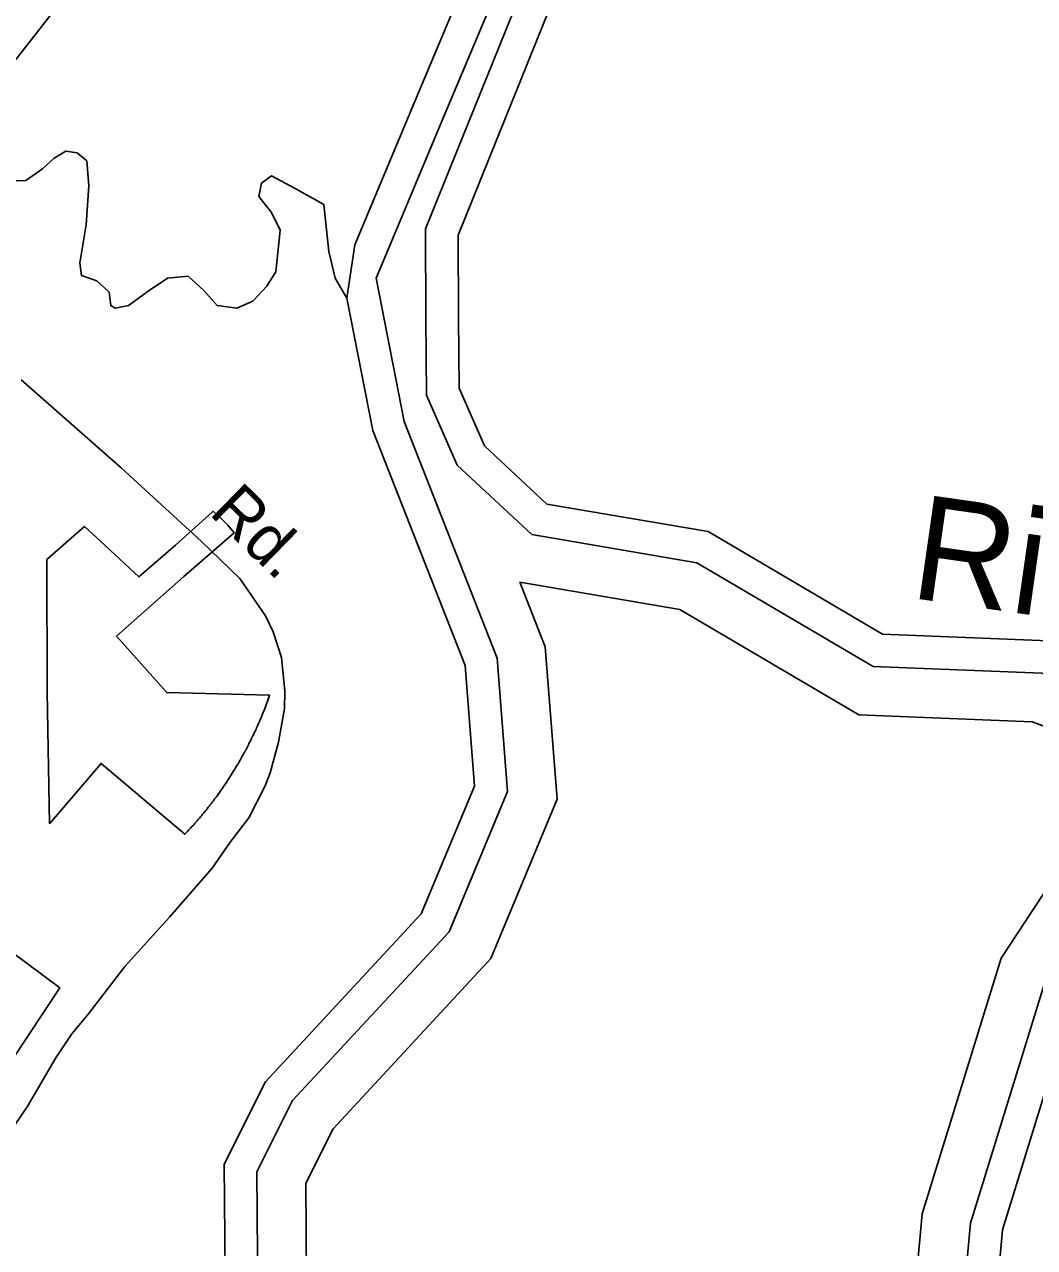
# Model space of a CAD drawing. Extents: x 2104537 to 2336408, y 34176 to 229611.
# Drawn here: x 2191166 to 2193201, y 71492 to 73955 of the extents above; entities that cross this region are included whole.
import ezdxf

# ---------------------------------------------------------------- set-up
doc = ezdxf.new("R2010")
doc.units = 0
for name, color, linetype in [('Exist Boundary Political City Limit New', 7, 'Continuous'), ('Exist Hydrographic Buffer Line', 7, 'Continuous'), ('Exist Hydrographic Creek Single Shore', 7, 'Continuous'), ('Exist Hydrographic River Shore', 7, 'Continuous'), ('Exist Hydrographic River Shore Label', 7, 'Continuous'), ('Exist Road Secondary Structure Private Number Label', 7, 'Continuous'), ('Exist Road Secondary Type 51 Attributed', 7, 'Continuous'), ('Exist Road Secondary Type 51 Label', 7, 'Continuous'), ('Map Preparation Boundary City Limit Buffer Line', 7, 'Continuous')]:
    doc.layers.add(name, color=color, linetype=linetype)

msp = doc.modelspace()

# ---------------------------------------------------------------- linework, layer by layer
at = {"layer": 'Exist Boundary Political City Limit New'}
for points in [[(2191487.2, 72842.9), (2191588.5, 72931.5), (2191576, 72946.9), (2191563, 72959.4), (2191546.2, 72974.7), (2191544.2, 72972.7), (2191470.5, 72906.5), (2191397, 72842.6), (2191319.5, 72914.4), (2191287, 72944.2), (2191261.2, 72921), (2191211.5, 72877.4), (2191212.2, 72610.1), (2191216.5, 72345.3)], [(2191216.5, 72345.3), (2191320.5, 72466.9), (2191489.5, 72324.1), (2191492.2, 72327), (2191495, 72329.9), (2191497, 72332.1), (2191499, 72334.3), (2191501, 72336.5), (2191503, 72338.8), (2191505.8, 72341.7), (2191507.8, 72344), (2191509.8, 72346.2), (2191512.2, 72349.2), (2191514.2, 72351.5), (2191516.2, 72353.8), (2191518.8, 72356.8), (2191520.8, 72359.1), (2191522.8, 72361.4), (2191525.2, 72364.4), (2191527.8, 72367.5), (2191530.2, 72370.6), (2191532.2, 72373), (2191534, 72375.3), (2191536.5, 72378.4), (2191538.5, 72380.8), (2191540.2, 72383.2), (2191542.8, 72386.3), (2191544.5, 72388.7), (2191546.5, 72391.1), (2191548.2, 72393.5), (2191550, 72395.9), (2191552.5, 72399.1), (2191554.8, 72402.3), (2191557, 72405.6), (2191559.5, 72408.8), (2191561.8, 72412.1), (2191563.5, 72414.6), (2191565.2, 72417), (2191567.5, 72420.3), (2191569, 72422.8), (2191570.8, 72425.3), (2191573, 72428.6), (2191574.8, 72431.1), (2191576.2, 72433.6), (2191578.5, 72436.9), (2191580.8, 72440.3), (2191582.8, 72443.7), (2191585, 72447.1), (2191587, 72450.5), (2191589.2, 72453.9), (2191590.8, 72456.4), (2191592.2, 72459), (2191594.2, 72462.4), (2191596.5, 72465.9), (2191598, 72468.5), (2191599.5, 72471.1), (2191601, 72473.7), (2191602.2, 72476.3), (2191604.2, 72479.8), (2191606.2, 72483.2), (2191607.8, 72485.9), (2191609.2, 72488.5), (2191610.5, 72491.2), (2191612, 72493.8), (2191613.5, 72496.5), (2191614.8, 72499.1), (2191616.2, 72501.8), (2191617.5, 72504.4), (2191619.2, 72508), (2191620.8, 72510.7), (2191622, 72513.4), (2191623.8, 72517), (2191625.2, 72519.7), (2191626.5, 72522.4), (2191628.2, 72526), (2191629.8, 72529.6), (2191631.5, 72533.2), (2191632.8, 72536), (2191634, 72538.7), (2191635.8, 72542.3), (2191637.2, 72546), (2191638.5, 72548.7), (2191639.8, 72551.5), (2191641.2, 72555.2), (2191642.8, 72558.8), (2191644.2, 72562.5), (2191645.8, 72566.2), (2191647.2, 72570), (2191648.8, 72573.7), (2191650.2, 72577.4), (2191651.8, 72581.1), (2191653, 72584.9), (2191654.5, 72588.6), (2191656, 72592.4), (2191657.2, 72596.1), (2191658.5, 72599.9), (2191660, 72604.1), (2191453, 72609.5), (2191351.8, 72723.2), (2191487.2, 72842.9)], [(2191080.2, 71778.6), (2191237.5, 72014.6), (2191068.5, 72140.2)]]:
    msp.add_lwpolyline(points, dxfattribs=at)
at = {"layer": 'Exist Hydrographic Buffer Line'}
for points in [[(2191874.6, 73444.1), (2192012.7, 73773), (2192135.1, 74064.7), (2192320.3, 74313), (2192733.4, 74556.4), (2192822.9, 74661.4), (2192811.7, 75104.9)], [(2191975, 73364), (2191973.9, 73543.3), (2192172.6, 74035.1), (2192310.8, 74157.5), (2192614, 74251.1), (2192795.7, 74382.5), (2192848.2, 74454.5), (2192916.1, 74719), (2192921.7, 74998), (2192841.2, 75111.3)], [(2189657.1, 69305), (2189921.4, 69299.9), (2190034.2, 69172.2), (2190222.1, 69194.6), (2190891.7, 69535.7), (2191246.5, 69649), (2191362.8, 69738.2), (2191579.1, 70024.7), (2192011.4, 70410.4), (2191999.5, 70713.4), (2191878.9, 70924.6), (2191737.4, 71096.1), (2191637.1, 71307.4), (2191634.3, 71644.6), (2191706.1, 71787.8), (2192021.6, 72128), (2192139.2, 72410.5), (2192118.4, 72679.1), (2191931, 73155.5), (2191874.6, 73444.1)], [(2194050.2, 72487.5), (2193912.2, 72444), (2193732.4, 72458.7), (2193215.8, 72648.7), (2192875.6, 72661.9), (2192520.7, 72871), (2192188.2, 72927.8), (2192038.1, 73067.6), (2191976.1, 73208.2), (2191975, 73364)], [(2190607, 69280.2), (2190929.3, 69444.4), (2191292.8, 69560.4), (2191433.3, 69668.2), (2191651.9, 69957.7), (2192111.6, 70367.8), (2192096.9, 70741.3), (2191960.2, 70980.8), (2191821, 71149.3), (2191735.4, 71329.9), (2191732.9, 71621.7), (2191787.8, 71731.2), (2192105.7, 72073.9), (2192239.2, 72394.5), (2192215.4, 72701.4), (2192164, 72832.1)], [(2193825.2, 72352.4), (2193711, 72361.7), (2193196.4, 72550.9), (2192847, 72564.5), (2192486.3, 72777.1), (2192164, 72832.1)], [(2193346.9, 68149.6), (2193298.6, 68305.6), (2193136.8, 68581.4), (2192844.6, 68836.2), (2192744.7, 69162), (2192677.5, 69255.2), (2192561.6, 69331.1), (2192561.6, 69585), (2192739.6, 69767), (2192974.9, 69861.3), (2193100.3, 70047), (2193304.3, 70577), (2193303.1, 70763.9), (2193008.1, 71185.1), (2192953.9, 71332.4), (2192974.8, 71560), (2193133.8, 72074.7), (2193218.8, 72204), (2193354.4, 72275.5), (2193737.4, 72293.8)], [(2193439.2, 68184.2), (2193389.3, 68345.6), (2193213.6, 68645.1), (2192930.5, 68891.9), (2192834.1, 69206.4), (2192746.6, 69327.5), (2192660.1, 69384.2), (2192660.1, 69544.9), (2192795.5, 69683.3), (2193039.6, 69781.2), (2193188.2, 70001.2), (2193402.9, 70559.1), (2193401.3, 70795.3), (2193096, 71231.1), (2193053.9, 71345.5), (2193071.9, 71540.7), (2193223.7, 72032.3), (2193287.1, 72128.7), (2193381, 72178.2), (2193769.4, 72196.7)]]:
    msp.add_lwpolyline(points, dxfattribs=at)
at = {"layer": 'Exist Hydrographic Creek Single Shore'}
msp.add_lwpolyline([(2191131.5, 73639.1), (2191169, 73640.9), (2191202.9, 73664.1), (2191226.1, 73685.5), (2191249.3, 73699.8), (2191272.5, 73696.2), (2191292.2, 73680.2), (2191295.8, 73630.1), (2191290.4, 73551.5), (2191277.9, 73474.7), (2191281.5, 73449.7), (2191311.8, 73438.9), (2191336.8, 73415.7), (2191340.4, 73388.9), (2191349.3, 73383.5), (2191376.1, 73388.9), (2191417.2, 73419.3), (2191454.7, 73444.3), (2191495.8, 73447.9), (2191527.9, 73419.3), (2191554.7, 73388.9), (2191594, 73383.5), (2191626.1, 73397.8), (2191654.7, 73428.2), (2191672.6, 73456.8), (2191681.5, 73540.8), (2191663.6, 73576.5), (2191638.6, 73608.7), (2191644, 73635.5), (2191663.6, 73649.8), (2191711.9, 73624.8), (2191769, 73592.6), (2191779.7, 73497.9), (2191792.2, 73444.3), (2191815.7, 73403.8)], dxfattribs=at)
at = {"layer": 'Exist Hydrographic River Shore'}
msp.add_line((2191815.7, 73403.8), (2191831.7, 73511.2), dxfattribs=at)
for points in [[(2191831.7, 73511.2), (2191952.2, 73798.4), (2192077.7, 74097.5), (2192275.6, 74362.8), (2192690.6, 74607.4), (2192756.6, 74684.9), (2192743.6, 75205)], [(2192040.6, 73364.9), (2192039.6, 73530.7), (2192227.6, 73996.2), (2192343.7, 74099), (2192643.7, 74191.6), (2192842.6, 74335.4), (2192908.6, 74426), (2192981.6, 74710), (2192987.7, 75018.3), (2192869.6, 75184.6)], [(2189665.7, 69370.4), (2189951.5, 69364.9), (2190060.6, 69241.4), (2190202.7, 69258.4), (2190866.7, 69596.6), (2191215.7, 69708), (2191315.7, 69784.8), (2191530.6, 70069.4), (2191944.6, 70438.7), (2191934.6, 70694.8), (2191824.7, 70887.2), (2191681.6, 71060.6), (2191571.7, 71292.3), (2191568.6, 71659.9), (2191651.6, 71825.6), (2191965.6, 72164), (2192072.6, 72421.1), (2192053.7, 72664.2), (2191867.7, 73137.1), (2191815.7, 73403.8)], [(2194120.7, 72578.4), (2193904.7, 72510.4), (2193746.6, 72523.4), (2193228.7, 72713.8), (2192894.6, 72726.8), (2192543.6, 72933.7), (2192218.6, 72989.2), (2192092.7, 73106.4), (2192041.6, 73222.3), (2192040.6, 73364.9)], [(2193500.8, 68207.2), (2193449.7, 68372.2), (2193264.8, 68687.5), (2192987.7, 68929.1), (2192893.6, 69236), (2192792.7, 69375.8), (2192725.7, 69419.7), (2192725.7, 69518.1), (2192832.7, 69627.6), (2193082.7, 69727.8), (2193246.7, 69970.6), (2193468.6, 70547.1), (2193466.7, 70816.2), (2193154.7, 71261.8), (2193120.6, 71354.3), (2193136.6, 71527.9), (2193283.6, 72004.1), (2193332.6, 72078.6), (2193398.7, 72113.4), (2193790.7, 72132.1)]]:
    msp.add_lwpolyline(points, dxfattribs=at)
at = {"layer": 'Exist Road Secondary Structure Private Number Label'}
msp.add_line((2191003.7, 73699), (2191602.7, 74465), dxfattribs=at)
at = {"layer": 'Exist Road Secondary Type 51 Attributed'}
msp.add_lwpolyline([(2191159.8, 73239.2), (2191361, 73061.8), (2191522.8, 72914), (2191599.8, 72839), (2191651.5, 72764.2), (2191667.3, 72731.7), (2191684, 72679.9), (2191690.9, 72612.2), (2191689.9, 72577.4), (2191678.1, 72509.7), (2191661.1, 72447.7), (2191651.4, 72421.4), (2191618.4, 72357), (2191580.7, 72308.5), (2191544.1, 72256.2), (2191458.2, 72157.2), (2191368.5, 72058.1), (2191295.1, 71962.7), (2191261.5, 71922.3), (2191229.4, 71874), (2191171.8, 71775.1), (2191061.4, 71614.1)], dxfattribs=at)
at = {"layer": 'Map Preparation Boundary City Limit Buffer Line'}
for points in [[(2191487.2, 72842.9), (2191588.5, 72931.5), (2191576, 72946.9), (2191563, 72959.4), (2191546.2, 72974.7), (2191544.2, 72972.7), (2191470.5, 72906.5), (2191397, 72842.6), (2191319.5, 72914.4), (2191287, 72944.2), (2191261.2, 72921), (2191211.5, 72877.4), (2191212.2, 72610.1), (2191216.5, 72345.3)], [(2191216.5, 72345.3), (2191320.5, 72466.9), (2191489.5, 72324.1), (2191492.2, 72327), (2191495, 72329.9), (2191497, 72332.1), (2191499, 72334.3), (2191501, 72336.5), (2191503, 72338.8), (2191505.8, 72341.7), (2191507.8, 72344), (2191509.8, 72346.2), (2191512.2, 72349.2), (2191514.2, 72351.5), (2191516.2, 72353.8), (2191518.8, 72356.8), (2191520.8, 72359.1), (2191522.8, 72361.4), (2191525.2, 72364.4), (2191527.8, 72367.5), (2191530.2, 72370.6), (2191532.2, 72373), (2191534, 72375.3), (2191536.5, 72378.4), (2191538.5, 72380.8), (2191540.2, 72383.2), (2191542.8, 72386.3), (2191544.5, 72388.7), (2191546.5, 72391.1), (2191548.2, 72393.5), (2191550, 72395.9), (2191552.5, 72399.1), (2191554.8, 72402.3), (2191557, 72405.6), (2191559.5, 72408.8), (2191561.8, 72412.1), (2191563.5, 72414.6), (2191565.2, 72417), (2191567.5, 72420.3), (2191569, 72422.8), (2191570.8, 72425.3), (2191573, 72428.6), (2191574.8, 72431.1), (2191576.2, 72433.6), (2191578.5, 72436.9), (2191580.8, 72440.3), (2191582.8, 72443.7), (2191585, 72447.1), (2191587, 72450.5), (2191589.2, 72453.9), (2191590.8, 72456.4), (2191592.2, 72459), (2191594.2, 72462.4), (2191596.5, 72465.9), (2191598, 72468.5), (2191599.5, 72471.1), (2191601, 72473.7), (2191602.2, 72476.3), (2191604.2, 72479.8), (2191606.2, 72483.2), (2191607.8, 72485.9), (2191609.2, 72488.5), (2191610.5, 72491.2), (2191612, 72493.8), (2191613.5, 72496.5), (2191614.8, 72499.1), (2191616.2, 72501.8), (2191617.5, 72504.4), (2191619.2, 72508), (2191620.8, 72510.7), (2191622, 72513.4), (2191623.8, 72517), (2191625.2, 72519.7), (2191626.5, 72522.4), (2191628.2, 72526), (2191629.8, 72529.6), (2191631.5, 72533.2), (2191632.8, 72536), (2191634, 72538.7), (2191635.8, 72542.3), (2191637.2, 72546), (2191638.5, 72548.7), (2191639.8, 72551.5), (2191641.2, 72555.2), (2191642.8, 72558.8), (2191644.2, 72562.5), (2191645.8, 72566.2), (2191647.2, 72570), (2191648.8, 72573.7), (2191650.2, 72577.4), (2191651.8, 72581.1), (2191653, 72584.9), (2191654.5, 72588.6), (2191656, 72592.4), (2191657.2, 72596.1), (2191658.5, 72599.9), (2191660, 72604.1), (2191453, 72609.5), (2191351.8, 72723.2), (2191487.2, 72842.9)], [(2191080.2, 71778.6), (2191237.5, 72014.6), (2191068.5, 72140.2)]]:
    msp.add_lwpolyline(points, dxfattribs=at)

# ---------------------------------------------------------------- texts
at = {"layer": 'Exist Hydrographic River Shore Label'}
msp.add_text('River', height=210, rotation=351.8702, dxfattribs=at).set_placement((2192946.6, 72800.9))
at = {"layer": 'Exist Road Secondary Type 51 Label'}
msp.add_text('Rd.', height=95, rotation=315.7497, dxfattribs=at).set_placement((2191536.2, 72969.7))

doc.saveas('drawing.dxf')
